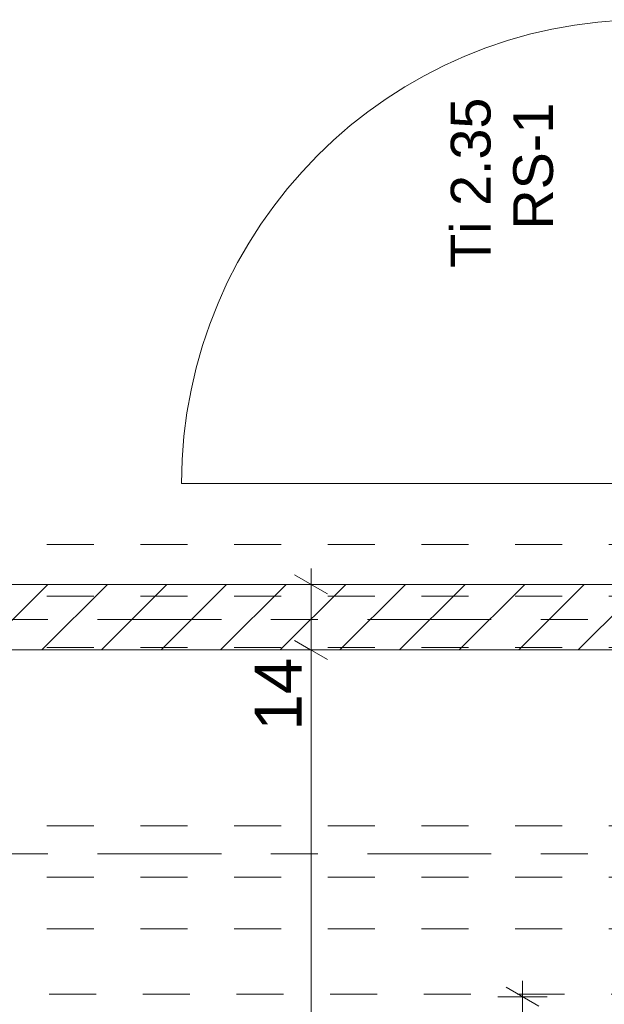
# Model space of a CAD drawing. Header units: metres. Extents: x -4 to 100, y -11 to 17.
# Tile 514 of 656: x 49.52 to 50.77, y 5.03 to 7.13. Entities that reach past the tile are written whole.
import ezdxf

# ---------------------------------------------------------------- set-up
doc = ezdxf.new("R2010")
doc.units = ezdxf.units.M
doc.header["$MEASUREMENT"] = 0
for name, pattern in [('Achse', [0.2, 0.1, -0.05, 0, -0.05]), ('Strichlinie doppelt', [0.546806, 0.264583, -0.105833, 0.070556, -0.105833]), ('Untersicht', [0.1, 0.075, -0.025]), ('Wipeout_Contour', [1, 0, -1])]:
    doc.linetypes.add(name, pattern=pattern)
for name, color, linetype in [('152 - Bemaßung_ Beschriftung.Ausbau', 7, 'Continuous'), ('451 - Universal.Achsen Raster', 7, 'Continuous'), ('605 - Struktur.Wand Innen', 7, 'Continuous'), ('608 - Struktur.Träger', 7, 'Continuous'), ('650 - Abdeckung.Fußboden Aufbau', 7, 'Continuous'), ('Neubau_653 - Abdeckung.TB Verkofferung', 7, 'Continuous')]:
    doc.layers.add(name, color=color, linetype=linetype)
doc.styles.add('ERSTELLTER_STIL_2', font='txt')
doc.dimstyles.new('ERSTELLTER_STIL__3', dxfattribs={"dimtxt": 0.1, "dimasz": 0.0532, "dimexe": 0.18, "dimexo": 0.0625, "dimgap": 0, "dimtad": 1, "dimzin": 0, "dimdsep": 46, "dimtxsty": 'ERSTELLTER_STIL_2', "dimblk": 'ARROWHEAD_2', "dimblk1": 'ARROWHEAD_2', "dimblk2": 'ARROWHEAD_2', "dimcen": 0.09, "dimse1": 1, "dimse2": 1, "dimclrd": 7, "dimclre": 7, "dimclrt": 7, "dimazin": 0, "dimtfac": 1, "dimtdec": 4, "dimtmove": 0, "dimatfit": 3, "dimfxl": 1, "dimtolj": 1, "dimtzin": 0, "dimarcsym": 0})

# ---------------------------------------------------------------- blocks, each defined once
blk = doc.blocks.new('*D624')
at = {"layer": '152 - Bemaßung_ Beschriftung.Ausbau', "color": 7, "linetype": 'Continuous', "lineweight": 5}
for p, q in [((50.6302, 5.0248), (50.5602, 5.0652)), ((50.5952, 5.045), (50.5952, 5.0792)), ((50.6477, 5.045), (50.5427, 5.045)), ((50.5952, 4.035), (50.5952, 5.045)), ((50.5602, 4.0552), (50.6302, 4.0148)), ((50.6477, 4.035), (50.5427, 4.035))]:
    blk.add_line(p, q, dxfattribs=at)
at = {"layer": '152 - Bemaßung_ Beschriftung.Ausbau', "color": 7, "lineweight": 5, "char_height": 0.1, "attachment_point": 7, "rotation": 90, "style": 'ERSTELLTER_STIL_2'}
for s, insert in [('\\A1;{\\pql;\\fArial|b0|i0|c0|p38;2,13\\fArial|b0|i0|c0|p38;\\A1{\\H.66x;\\S5^  ;}}', (50.7346, 4.3819)), ('\\A1;{\\pql;\\fArial|b0|i0|c0|p38;1,01}', (50.5752, 4.407))]:
    blk.add_mtext(s, dxfattribs=dict(at, insert=insert))
blk = doc.blocks.new('ARROWHEAD_2')
at = {"color": 0, "linetype": 'Continuous', "lineweight": 0}
for p, q in [((-0.378, -0.655), (0.378, 0.655)), ((0, 0), (-1, 0))]:
    blk.add_line(p, q, dxfattribs=at)
blk = doc.blocks.new('*D741')
at = {"layer": '152 - Bemaßung_ Beschriftung.Ausbau', "color": 7, "linetype": 'Continuous', "lineweight": 5}
for p, q in [((50.1088, 5.8052), (50.1788, 5.7648)), ((50.1963, 5.785), (50.0913, 5.785)), ((50.1438, 3.04), (50.1438, 5.785)), ((50.1088, 3.0602), (50.1788, 3.0198)), ((50.1963, 3.04), (50.0913, 3.04))]:
    blk.add_line(p, q, dxfattribs=at)
at = {"layer": '152 - Bemaßung_ Beschriftung.Ausbau', "color": 7, "lineweight": 5, "char_height": 0.1, "attachment_point": 7, "rotation": 90, "style": 'ERSTELLTER_STIL_2'}
for s, insert in [('\\A1;{\\pql;\\fArial|b0|i0|c0|p38;14}', (50.1238, 5.613)), ('\\A1;{\\pql;\\fArial|b0|i0|c0|p38;2,74\\fArial|b0|i0|c0|p38;\\A1{\\H.66x;\\S5^  ;}}', (50.1432, 4.1785))]:
    blk.add_mtext(s, dxfattribs=dict(at, insert=insert))
blk = doc.blocks.new('*D742')
at = {"layer": '152 - Bemaßung_ Beschriftung.Ausbau', "color": 7, "linetype": 'Continuous', "lineweight": 5}
for p, q in [((50.1438, 5.925), (50.1438, 5.9592)), ((50.1788, 5.9048), (50.1088, 5.9452)), ((50.1963, 5.925), (50.0913, 5.925)), ((50.1438, 5.785), (50.1438, 5.925)), ((50.1088, 5.8052), (50.1788, 5.7648)), ((50.1963, 5.785), (50.0913, 5.785))]:
    blk.add_line(p, q, dxfattribs=at)

msp = doc.modelspace()

# ---------------------------------------------------------------- linework, layer by layer
at = {"layer": '451 - Universal.Achsen Raster', "color": 160, "linetype": 'Strichlinie doppelt', "lineweight": 9, "true_color": 0x3232ff}
msp.add_line((64.935, 5.35), (-3.175, 5.35), dxfattribs=at)
at = {"layer": '605 - Struktur.Wand Innen', "color": 7, "linetype": 'Continuous', "lineweight": 13}
msp.add_line((50.8575, 6.14), (49.8675, 6.14), dxfattribs=at)
at = {"layer": '605 - Struktur.Wand Innen', "color": 7, "linetype": 'Continuous', "lineweight": 9}
msp.add_arc((50.8575, 6.14), 0.99, 90, 180, dxfattribs=at)
at = {"layer": '608 - Struktur.Träger', "color": 7, "linetype": 'Untersicht', "lineweight": 13}
for p, q in [((0.38, 6.01), (61.88, 6.01)), ((0.38, 5.41), (61.88, 5.41)), ((0.38, 5.19), (61.88, 5.19))]:
    msp.add_line(p, q, dxfattribs=at)
at = {"layer": '608 - Struktur.Träger', "color": 7, "linetype": 'Achse', "lineweight": 9}
msp.add_line((0.38, 5.3), (61.88, 5.3), dxfattribs=at)
at = {"layer": '650 - Abdeckung.Fußboden Aufbau', "color": 7, "linetype": 'Continuous', "lineweight": 13, "flags": 128}
msp.add_lwpolyline([(47.49, 5.925), (51.89, 5.925), (51.89, 5.045), (51.765, 5.045), (51.765, 4.035), (51.89, 4.035), (51.89, 1.97), (51.765, 1.97)], dxfattribs=at)
msp.add_lwpolyline([(51.74, 3.04), (51.74, 5.785), (47.49, 5.785), (47.49, 5.19), (47.385, 5.19), (47.385, 3.04)], close=True, dxfattribs=at)
at = {"layer": 'Neubau_653 - Abdeckung.TB Verkofferung', "color": 1, "linetype": 'Untersicht', "lineweight": 9}
for p, q in [((47.385, 5.785), (51.765, 5.785)), ((47.385, 5.0505), (51.765, 5.0505))]:
    msp.add_line(p, q, dxfattribs=at)

# ---------------------------------------------------------------- texts
at = {"layer": '605 - Struktur.Wand Innen', "color": 7, "lineweight": 9, "char_height": 0.085, "rotation": 90, "style": 'ERSTELLTER_STIL_2'}
for s, insert, attachment_point in [('\\A1;{\\pqc;\\pt0;\\fArial|b0|i0|c0|p38;Ti 2.35}', (50.5284, 6.7821), 8), ('\\A1;{\\pql;\\pt0;\\fArial|b0|i0|c0|p38;RS-1}', (50.5755, 6.6822), 1), ('\\A1;{\\pqr;\\pt0;\\fArial|b0|i0|c0|p38;}', (50.5561, 6.6169), 3)]:
    msp.add_mtext(s, dxfattribs=dict(at, insert=insert, attachment_point=attachment_point))

# ---------------------------------------------------------------- dimensions: what is measured, and where the dimension line sits
at = {"layer": '152 - Bemaßung_ Beschriftung.Ausbau', "color": 7, "linetype": 'Continuous', "lineweight": 5}
dim = msp.add_linear_dim(base=(50.5952, 5.045), p1=(51.73, 4.035), p2=(51.73, 5.045), angle=90, dimstyle='ERSTELLTER_STIL__3', dxfattribs=at)
dim.commit()
dim.dimension.update_dxf_attribs({"geometry": '*D624', "text_midpoint": (50.5252, 4.5369), "dimtype": 160, "text_rotation": 90})

# ---------------------------------------------------------------- next in the draw order: wipeouts: each hides what was drawn before it
at = {"color": 254, "linetype": 'Wipeout_Contour', "lineweight": 0, "ltscale": 200.002303}
msp.add_wipeout([(51.89, 5.925), (47.48, 5.925), (47.48, 5.785), (51.74, 5.785)], dxfattribs=at).dxf.layer = '605 - Struktur.Wand Innen'

# ---------------------------------------------------------------- next in the draw order: hatches: boundary and pattern name
at = {"layer": '605 - Struktur.Wand Innen', "linetype": 'Continuous', "lineweight": 0, "true_color": 0x000000}
h = msp.add_hatch(dxfattribs=at)
h.set_pattern_fill('MW_Ziegel_0001', color=18, style=0, pattern_type=2)
h.set_pattern_definition([(45, (0, 0), (-0.06363961, 0.06363961), [])])
h.paths.add_polyline_path([(51.89, 5.925), (47.48, 5.925), (47.48, 5.785), (51.74, 5.785)])

# ---------------------------------------------------------------- next in the draw order: linework, layer by layer
at = {"layer": '451 - Universal.Achsen Raster', "color": 160, "linetype": 'Strichlinie doppelt', "lineweight": 9, "true_color": 0x3232ff}
msp.add_line((64.935, 5.85), (-3.175, 5.85), dxfattribs=at)
at = {"layer": '605 - Struktur.Wand Innen', "color": 7, "linetype": 'Continuous', "lineweight": 18, "flags": 128}
for points in [[(50.8575, 5.925), (47.48, 5.925)], [(47.48, 5.785), (51.74, 5.785)]]:
    msp.add_lwpolyline(points, dxfattribs=at)
at = {"layer": '608 - Struktur.Träger', "color": 7, "linetype": 'Achse', "lineweight": 9}
msp.add_line((0.38, 5.9), (61.88, 5.9), dxfattribs=at)
at = {"layer": '608 - Struktur.Träger', "color": 7, "linetype": 'Untersicht', "lineweight": 13}
msp.add_line((0.38, 5.79), (61.88, 5.79), dxfattribs=at)

# ---------------------------------------------------------------- next in the draw order: dimensions: what is measured, and where the dimension line sits
at = {"layer": '152 - Bemaßung_ Beschriftung.Ausbau', "color": 7, "linetype": 'Continuous', "lineweight": 5}
for base, p1, p2, picture, middle in [((50.1438, 5.925), (49.61, 5.785), (49.685, 5.925), '*D742', (50.0738, 5.6892)), ((50.143809, 5.785), (49.562469, 3.039999), (49.609982, 5.785), '*D741', (50.073809, 4.443484))]:
    dim = msp.add_linear_dim(base=base, p1=p1, p2=p2, angle=90, dimstyle='ERSTELLTER_STIL__3', dxfattribs=at)
    dim.commit()
    dim.dimension.update_dxf_attribs({"geometry": picture, "text_midpoint": middle, "dimtype": 160, "text_rotation": 90})

doc.saveas('drawing.dxf')
